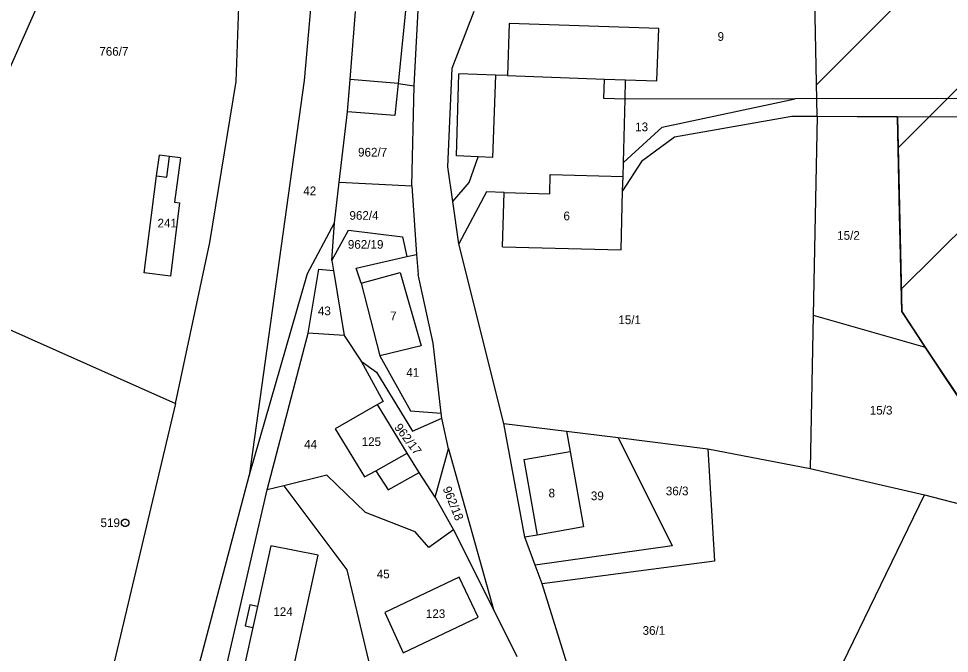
# Model space of a CAD drawing. Extents: x -593358 to -590116, y -1072518 to -1068420.
# Drawn here: x -591702.6 to -591520.7, y -1070401.9 to -1070277.8 of the extents above; entities that cross this region are included whole.
import ezdxf

# ---------------------------------------------------------------- set-up
doc = ezdxf.new("R2010")
doc.units = 0
for name, color, linetype in [('Parcela KN', 7, 'Continuous'), ('Parcelní číslo', 7, 'Continuous'), ('Parcelní číslo_stavební', 7, 'Continuous'), ('stavby - vnitřní kresba', 7, 'Continuous'), ('Vrstva 17', 7, 'Continuous'), ('Vrstva 24', 7, 'Continuous'), ('zastavitelné území', 7, 'Continuous')]:
    doc.layers.add(name, color=color, linetype=linetype)

msp = doc.modelspace()

# ---------------------------------------------------------------- linework, layer by layer
at = {"layer": 'Parcela KN'}
for p, q in [((-591723.3, -1070330.23), (-591681.52, -1070236.2)), ((-591660.07, -1070290.12), (-591658.65, -1070247.38)), ((-591643.87, -1070256.85), (-591646.82, -1070289.96)), ((-591625.3, -1070291), (-591623.74, -1070260.38)), ((-591637.81, -1070289.78), (-591636.75, -1070276.48)), ((-591617.89, -1070287.51), (-591613.6, -1070276.38)), ((-591606.73, -1070278.8), (-591607.1, -1070288.99)), ((-591577.5, -1070279.75), (-591606.73, -1070278.8)), ((-591577.87, -1070290.04), (-591577.5, -1070279.75)), ((-591618.71, -1070306.81), (-591617.89, -1070287.51)), ((-591617.04, -1070304.68), (-591616.6, -1070288.64)), ((-591609.42, -1070288.9), (-591616.6, -1070288.64)), ((-591607.1, -1070288.99), (-591609.42, -1070288.9)), ((-591665.25, -1070321.63), (-591660.07, -1070290.12)), ((-591646.82, -1070289.96), (-591657.58, -1070367.23)), ((-591638.31, -1070296.05), (-591637.81, -1070289.78)), ((-591628.45, -1070290.56), (-591629.09, -1070296.78)), ((-591628.45, -1070290.56), (-591625.3, -1070291)), ((-591625.79, -1070310.51), (-591625.3, -1070291)), ((-591584.1, -1070293.58), (-591583.99, -1070289.82)), ((-591583.99, -1070289.82), (-591577.87, -1070290.04)), ((-591584.43, -1070306), (-591584.1, -1070293.58)), ((-591550.87, -1070293.51), (-591584.1, -1070293.58)), ((-591576.87, -1070299.07), (-591550.87, -1070293.51)), ((-591502.51, -1070293.42), (-591550.87, -1070293.51)), ((-591639.94, -1070309.82), (-591638.31, -1070296.05)), ((-591629.09, -1070296.78), (-591638.31, -1070296.05)), ((-591551.51, -1070297), (-591574.42, -1070301.02)), ((-591546.57, -1070297.01), (-591551.51, -1070297)), ((-591546.57, -1070297.01), (-591547.34, -1070335.83)), ((-591530.86, -1070297.05), (-591546.57, -1070297.01)), ((-591530.86, -1070297.05), (-591530.01, -1070335.08)), ((-591501.3, -1070297.13), (-591530.86, -1070297.05)), ((-591584.43, -1070306), (-591576.87, -1070299.07)), ((-591574.42, -1070301.02), (-591580.86, -1070305.79)), ((-591675.64, -1070308.55), (-591675.11, -1070304.57)), ((-591673.13, -1070304.79), (-591675.11, -1070304.57)), ((-591670.95, -1070305.07), (-591673.13, -1070304.79)), ((-591670.95, -1070305.07), (-591672.14, -1070313.7)), ((-591612.8, -1070304.88), (-591617.04, -1070304.68)), ((-591614.55, -1070309.91), (-591612.8, -1070304.88)), ((-591617.77, -1070313.62), (-591618.71, -1070306.81)), ((-591580.86, -1070305.79), (-591584.57, -1070311.53)), ((-591584.5, -1070308.72), (-591584.43, -1070306)), ((-591678.08, -1070327.54), (-591675.64, -1070308.55)), ((-591584.57, -1070311.53), (-591584.5, -1070308.72)), ((-591640.88, -1070317.79), (-591639.94, -1070309.82)), ((-591639.94, -1070309.82), (-591625.79, -1070310.51)), ((-591625.79, -1070310.51), (-591624.83, -1070323.93)), ((-591617.77, -1070313.62), (-591614.55, -1070309.91)), ((-591611.15, -1070311.73), (-591616.58, -1070321.86)), ((-591607.74, -1070311.84), (-591611.15, -1070311.73)), ((-591608.02, -1070322.46), (-591607.74, -1070311.84)), ((-591584.88, -1070323.07), (-591584.57, -1070311.53)), ((-591671.15, -1070313.83), (-591672.93, -1070328.18)), ((-591672.14, -1070313.7), (-591671.15, -1070313.83)), ((-591616.58, -1070321.86), (-591617.77, -1070313.62)), ((-591646.18, -1070327.68), (-591640.88, -1070317.79)), ((-591641.38, -1070325.15), (-591640.88, -1070317.79)), ((-591641.38, -1070325.15), (-591638.14, -1070319.18)), ((-591638.14, -1070319.18), (-591627.6, -1070320.52)), ((-591671.97, -1070353.08), (-591665.25, -1070321.63)), ((-591627.6, -1070320.52), (-591626.76, -1070324.37)), ((-591607.79, -1070356.97), (-591616.58, -1070321.86)), ((-591608.02, -1070322.46), (-591584.88, -1070323.07)), ((-591641.38, -1070325.15), (-591641.06, -1070327.09)), ((-591636.67, -1070326.62), (-591626.76, -1070324.37)), ((-591626.76, -1070324.37), (-591624.83, -1070323.93)), ((-591624.83, -1070323.93), (-591624.55, -1070327.89)), ((-591646.06, -1070339.34), (-591643.97, -1070326.85)), ((-591643.97, -1070326.85), (-591641.06, -1070327.09)), ((-591641.06, -1070327.09), (-591638.99, -1070339.79)), ((-591635.65, -1070329.55), (-591636.67, -1070326.62)), ((-591672.93, -1070328.18), (-591678.08, -1070327.54)), ((-591657.58, -1070367.23), (-591646.18, -1070327.68)), ((-591635.65, -1070329.55), (-591628.08, -1070327.5)), ((-591628.08, -1070327.5), (-591623.94, -1070341.83)), ((-591621.61, -1070341.26), (-591624.55, -1070327.89)), ((-591723.3, -1070330.23), (-591671.97, -1070353.08)), ((-591635.65, -1070329.55), (-591632.05, -1070343.78)), ((-591547.34, -1070335.83), (-591547.94, -1070365.82)), ((-591547.34, -1070335.83), (-591525.44, -1070342.06)), ((-591530.01, -1070335.08), (-591525.44, -1070342.06)), ((-591654.04, -1070369.99), (-591646.06, -1070339.34)), ((-591638.99, -1070339.79), (-591646.06, -1070339.34)), ((-591638.99, -1070339.79), (-591635.69, -1070344.8)), ((-591623.94, -1070341.83), (-591632.05, -1070343.78)), ((-591620.03, -1070354.96), (-591621.61, -1070341.26)), ((-591632.05, -1070343.78), (-591626.06, -1070354.53)), ((-591525.44, -1070342.06), (-591502.24, -1070376.99)), ((-591635.69, -1070344.8), (-591632.67, -1070346.98)), ((-591635.69, -1070344.8), (-591631.34, -1070352.67)), ((-591632.67, -1070346.98), (-591625.66, -1070358.46)), ((-591631.34, -1070352.67), (-591632.48, -1070353.31)), ((-591671.97, -1070353.08), (-591703.78, -1070487.45)), ((-591632.48, -1070353.31), (-591640.77, -1070358.01)), ((-591626.7, -1070362.8), (-591632.48, -1070353.31)), ((-591626.06, -1070354.53), (-591620.03, -1070354.96)), ((-591625.66, -1070358.46), (-591619.91, -1070355.98)), ((-591619.91, -1070355.98), (-591620.03, -1070354.96)), ((-591618.57, -1070361.92), (-591619.91, -1070355.98)), ((-591640.77, -1070358.01), (-591634.99, -1070367.45)), ((-591603.71, -1070379.18), (-591607.79, -1070356.97)), ((-591607.79, -1070356.97), (-591595.56, -1070358.49)), ((-591595.56, -1070358.49), (-591585.46, -1070359.75)), ((-591595.56, -1070358.49), (-591594.83, -1070362.45)), ((-591585.46, -1070359.75), (-591567.9, -1070361.94)), ((-591585.46, -1070359.75), (-591574.91, -1070380.92)), ((-591621.24, -1070371.37), (-591618.57, -1070361.92)), ((-591618.57, -1070361.92), (-591609.81, -1070393.35)), ((-591567.9, -1070361.94), (-591566.59, -1070383.9)), ((-591567.9, -1070361.94), (-591547.94, -1070365.82)), ((-591624.32, -1070366.54), (-591626.7, -1070362.8)), ((-591594.83, -1070362.45), (-591592.23, -1070377.21)), ((-591670.59, -1070416.4), (-591657.58, -1070367.23)), ((-591642.39, -1070367.08), (-591650.81, -1070369.18)), ((-591634.85, -1070374.4), (-591642.39, -1070367.08)), ((-591634.99, -1070367.45), (-591632.79, -1070366.22)), ((-591632.79, -1070366.22), (-591630.4, -1070369.96)), ((-591630.4, -1070369.96), (-591624.32, -1070366.54)), ((-591621.24, -1070371.37), (-591624.32, -1070366.54)), ((-591547.94, -1070365.82), (-591525.57, -1070370.91)), ((-591650.81, -1070369.18), (-591654.04, -1070369.99)), ((-591650.81, -1070369.18), (-591638.5, -1070385.61)), ((-591664.23, -1070413.98), (-591654.04, -1070369.99)), ((-591546.75, -1070414.56), (-591525.57, -1070370.91)), ((-591525.57, -1070370.91), (-591502.24, -1070376.99)), ((-591621.24, -1070371.37), (-591617.6, -1070377.78)), ((-591625.09, -1070378.17), (-591634.85, -1070374.4)), ((-591622.45, -1070381.25), (-591625.09, -1070378.17)), ((-591617.6, -1070377.78), (-591622.45, -1070381.25)), ((-591617.6, -1070377.78), (-591609.81, -1070393.35)), ((-591592.23, -1070377.21), (-591601.29, -1070378.79)), ((-591601.29, -1070378.79), (-591603.71, -1070379.18)), ((-591601.66, -1070384.69), (-591603.71, -1070379.18)), ((-591653.34, -1070380.93), (-591655.92, -1070392.75)), ((-591644.07, -1070382.72), (-591653.34, -1070380.93)), ((-591574.91, -1070380.92), (-591601.66, -1070384.69)), ((-591649.04, -1070405.42), (-591644.07, -1070382.72)), ((-591638.5, -1070385.61), (-591632.22, -1070411.79)), ((-591600.31, -1070388.33), (-591601.66, -1070384.69)), ((-591566.59, -1070383.9), (-591600.31, -1070388.33)), ((-591616.5, -1070387.03), (-591631.03, -1070393.92)), ((-591612.79, -1070394.84), (-591616.5, -1070387.03)), ((-591593.39, -1070410.5), (-591600.31, -1070388.33)), ((-591657.42, -1070392.44), (-591658.32, -1070396.53)), ((-591655.92, -1070392.75), (-591657.42, -1070392.44)), ((-591631.03, -1070393.92), (-591627.45, -1070401.83)), ((-591609.81, -1070393.35), (-591605.22, -1070402.52)), ((-591658.32, -1070396.53), (-591656.82, -1070396.86)), ((-591627.45, -1070401.83), (-591612.79, -1070394.84)), ((-591656.82, -1070396.86), (-591658.32, -1070403.66))]:
    msp.add_line(p, q, dxfattribs=at)
at = {"layer": 'stavby - vnitřní kresba'}
for p, q in [((-591626.36, -1070270.22), (-591628.45, -1070290.56)), ((-591609.42, -1070288.9), (-591610.02, -1070305.01)), ((-591607.1, -1070288.99), (-591588.1, -1070289.67)), ((-591628.45, -1070290.56), (-591637.81, -1070289.78)), ((-591588.22, -1070293.46), (-591588.1, -1070289.67)), ((-591588.1, -1070289.67), (-591583.99, -1070289.82)), ((-591584.1, -1070293.58), (-591588.22, -1070293.46)), ((-591673.66, -1070308.81), (-591673.13, -1070304.79)), ((-591610.02, -1070305.01), (-591612.8, -1070304.88)), ((-591675.64, -1070308.55), (-591673.66, -1070308.81)), ((-591598.82, -1070312.09), (-591598.71, -1070308.3)), ((-591598.71, -1070308.3), (-591584.5, -1070308.72)), ((-591607.74, -1070311.84), (-591598.82, -1070312.09)), ((-591632.79, -1070366.22), (-591626.7, -1070362.8)), ((-591603.9, -1070364.05), (-591594.83, -1070362.45)), ((-591603.9, -1070364.05), (-591601.29, -1070378.79)), ((-591655.92, -1070392.75), (-591656.82, -1070396.86))]:
    msp.add_line(p, q, dxfattribs=at)
at = {"layer": 'Vrstva 24'}
msp.add_line((-591681.85, -1070376.39), (-591681.75, -1070376.39), dxfattribs=at)
msp.add_lwpolyline([(-591681.61, -1070375.67), (-591681.27, -1070375.86), (-591681.08, -1070376.2), (-591681.08, -1070376.59), (-591681.27, -1070376.93), (-591681.61, -1070377.12), (-591682, -1070377.12), (-591682.34, -1070376.93), (-591682.53, -1070376.59), (-591682.53, -1070376.2), (-591682.34, -1070375.86), (-591682, -1070375.67)], close=True, dxfattribs=at)
at = {"layer": 'zastavitelné území'}
for p, q in [((-591546.693, -1070290.782), (-591227.618, -1069971.707)), ((-591530.725, -1070303.099), (-591218.628, -1069991.002)), ((-591530.106, -1070330.765), (-591209.771, -1070010.429)), ((-591530.86, -1070297.05), (-591538.715, -1070297.03))]:
    msp.add_line(p, q, dxfattribs=at)
for points in [[(-591538.715, -1070297.03), (-591546.57, -1070297.01), (-591547.15, -1070267.55), (-591547.025, -1070266.045), (-591546.9, -1070264.54), (-591546.61, -1070261.08), (-591546.32, -1070257.62), (-591549.72, -1070256.79), (-591553.12, -1070255.96), (-591557.9, -1070255.05), (-591562.68, -1070254.14), (-591564.16, -1070232.675), (-591565.64, -1070211.21), (-591566.25, -1070202.39), (-591566.86, -1070193.57), (-591567.505, -1070184.21), (-591568.15, -1070174.85), (-591568.08, -1070168.925), (-591568.01, -1070163), (-591564.09, -1070148.475), (-591560.17, -1070133.95)], [(-591502.24, -1070376.99), (-591513.84, -1070359.525), (-591525.44, -1070342.06), (-591527.725, -1070338.57), (-591530.01, -1070335.08), (-591530.435, -1070316.065), (-591530.86, -1070297.05)]]:
    msp.add_lwpolyline(points, dxfattribs=at)

# ---------------------------------------------------------------- texts
at = {"layer": 'Parcelní číslo'}
for s, p in [('9', (-591566.016, -1070282.2)), ('766/7', (-591686.843, -1070285.1)), ('13', (-591582.124, -1070299.86)), ('962/7', (-591636.277, -1070304.81)), ('42', (-591646.979, -1070312.36)), ('962/4', (-591637.957, -1070317.17)), ('15/2', (-591542.646, -1070321.08)), ('962/19', (-591638.268, -1070322.83)), ('43', (-591644.132, -1070335.83)), ('15/1', (-591585.405, -1070337.57)), ('41', (-591626.857, -1070347.87)), ('15/3', (-591536.27, -1070355.25)), ('44', (-591646.805, -1070361.89)), ('36/3', (-591576.128, -1070371.03)), ('39', (-591590.782, -1070371.98)), ('45', (-591632.622, -1070387.26)), ('36/1', (-591580.673, -1070398.3))]:
    msp.add_text(s, height=1.7, dxfattribs=at).set_placement(p)
for s, rotation, p in [('962/17', 307.27727, (-591629.296, -1070357.79)), ('962/18', 291.8647, (-591619.771, -1070369.69))]:
    msp.add_text(s, height=1.7, rotation=rotation, dxfattribs=at).set_placement(p)
at = {"layer": 'Parcelní číslo_stavební'}
for s, p in [('6', (-591596.136, -1070317.27)), ('241', (-591675.47, -1070318.67)), ('7', (-591630.005, -1070336.81)), ('125', (-591635.577, -1070361.39)), ('8', (-591599.046, -1070371.44)), ('124', (-591652.84, -1070394.63)), ('123', (-591623.027, -1070395.02))]:
    msp.add_text(s, height=1.7, dxfattribs=at).set_placement(p)
at = {"layer": 'Vrstva 17'}
msp.add_text('519', height=1.7, dxfattribs=at).set_placement((-591686.603, -1070377.24))

doc.saveas('drawing.dxf')
